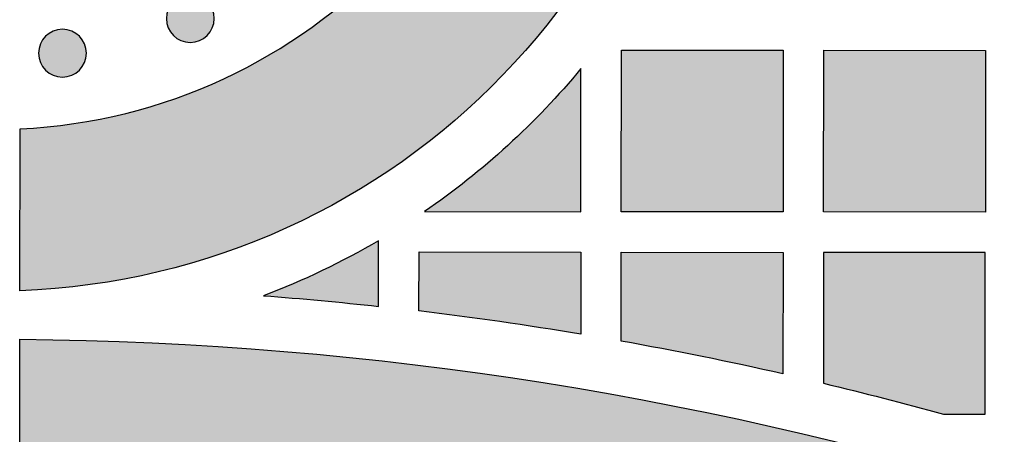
# Model space of a CAD drawing. Header units: millimetres. Extents: x -3873 to -97, y 912 to 4165.
# Tile 551 of 656: x -1653 to -1580, y 3164 to 3194. Entities that reach past the tile are written whole.
import ezdxf

# ---------------------------------------------------------------- set-up
doc = ezdxf.new("R2010")
doc.units = ezdxf.units.MM
doc.layers.add('pattern', color=7, linetype='Continuous', true_color=0x000000)

msp = doc.modelspace()

# ---------------------------------------------------------------- hatches: boundary and pattern name
at = {"layer": 'pattern'}
for points in [[(-1652.774, 3186.202), (-1651.9, 3186.254), (-1651.02, 3186.325), (-1650.134, 3186.417), (-1649.243, 3186.529), (-1648.348, 3186.661), (-1647.45, 3186.815), (-1646.548, 3186.991), (-1645.645, 3187.188), (-1644.74, 3187.408), (-1643.834, 3187.65), (-1642.928, 3187.914), (-1642.024, 3188.202), (-1641.121, 3188.513), (-1640.22, 3188.846), (-1639.323, 3189.203), (-1638.431, 3189.583), (-1637.543, 3189.987), (-1636.661, 3190.413), (-1635.787, 3190.863), (-1634.92, 3191.336), (-1634.062, 3191.832), (-1633.213, 3192.35), (-1632.375, 3192.891), (-1631.548, 3193.453), (-1630.733, 3194.038), (-1629.931, 3194.644), (-1629.143, 3195.27), (-1628.37, 3195.917), (-1627.612, 3196.585), (-1626.871, 3197.271), (-1626.146, 3197.976), (-1625.439, 3198.699), (-1624.75, 3199.44), (-1624.08, 3200.197), (-1623.43, 3200.971), (-1622.799, 3201.76), (-1622.19, 3202.563), (-1621.601, 3203.379), (-1621.034, 3204.209), (-1620.489, 3205.051), (-1619.966, 3205.903), (-1619.466, 3206.766), (-1618.988, 3207.639), (-1618.534, 3208.519), (-1618.103, 3209.408), (-1617.695, 3210.303), (-1617.311, 3211.204), (-1616.95, 3212.11), (-1616.613, 3213.019), (-1616.299, 3213.932), (-1616.008, 3214.847), (-1615.741, 3215.764), (-1615.497, 3216.681), (-1615.276, 3217.599), (-1615.077, 3218.515), (-1614.901, 3219.429), (-1614.746, 3220.341), (-1614.614, 3221.25), (-1614.503, 3222.155), (-1614.413, 3223.055), (-1614.343, 3223.95), (-1614.294, 3224.839), (-1614.264, 3225.722), (-1614.254, 3226.598), (-1614.263, 3227.474), (-1614.29, 3228.356), (-1614.338, 3229.246), (-1614.406, 3230.141), (-1614.494, 3231.041), (-1614.604, 3231.946), (-1614.734, 3232.855), (-1614.887, 3233.767), (-1615.061, 3234.682), (-1615.258, 3235.599), (-1615.478, 3236.516), (-1615.72, 3237.434), (-1615.986, 3238.351), (-1616.275, 3239.267), (-1616.587, 3240.181), (-1616.922, 3241.091), (-1617.282, 3241.997), (-1617.664, 3242.899), (-1618.07, 3243.795), (-1618.5, 3244.684), (-1618.952, 3245.566), (-1619.428, 3246.439), (-1619.927, 3247.303), (-1620.448, 3248.157), (-1620.991, 3248.999), (-1621.557, 3249.83), (-1622.144, 3250.648), (-1622.752, 3251.452), (-1623.381, 3252.242), (-1624.03, 3253.017), (-1624.698, 3253.775), (-1625.386, 3254.517), (-1626.091, 3255.242), (-1626.815, 3255.948), (-1627.555, 3256.636), (-1628.312, 3257.305), (-1629.084, 3257.953), (-1629.87, 3258.582), (-1630.671, 3259.189), (-1631.485, 3259.775), (-1632.311, 3260.339), (-1633.148, 3260.882), (-1633.995, 3261.402), (-1634.853, 3261.899), (-1635.719, 3262.373), (-1636.592, 3262.825), (-1637.473, 3263.253), (-1638.36, 3263.658), (-1639.252, 3264.04), (-1640.148, 3264.399), (-1641.048, 3264.734), (-1641.95, 3265.046), (-1642.855, 3265.335), (-1643.76, 3265.602), (-1644.665, 3265.846), (-1645.569, 3266.067), (-1646.473, 3266.266), (-1647.374, 3266.443), (-1648.272, 3266.599), (-1649.167, 3266.733), (-1650.057, 3266.847), (-1650.943, 3266.94), (-1651.823, 3267.013), (-1652.697, 3267.067), (-1652.686, 3279.078), (-1651.545, 3279.021), (-1650.396, 3278.938), (-1649.239, 3278.83), (-1648.076, 3278.694), (-1646.907, 3278.531), (-1645.732, 3278.34), (-1644.554, 3278.121), (-1643.373, 3277.873), (-1642.189, 3277.596), (-1641.004, 3277.29), (-1639.819, 3276.954), (-1638.635, 3276.587), (-1637.453, 3276.191), (-1636.274, 3275.764), (-1635.099, 3275.306), (-1633.929, 3274.818), (-1632.766, 3274.299), (-1631.611, 3273.749), (-1630.465, 3273.169), (-1629.328, 3272.558), (-1628.203, 3271.917), (-1627.09, 3271.246), (-1625.991, 3270.546), (-1624.906, 3269.816), (-1623.837, 3269.058), (-1622.785, 3268.272), (-1621.751, 3267.458), (-1620.737, 3266.617), (-1619.742, 3265.749), (-1618.769, 3264.856), (-1617.818, 3263.938), (-1616.89, 3262.997), (-1615.986, 3262.032), (-1615.107, 3261.045), (-1614.254, 3260.037), (-1613.427, 3259.008), (-1612.627, 3257.961), (-1611.855, 3256.895), (-1611.111, 3255.813), (-1610.397, 3254.715), (-1609.711, 3253.602), (-1609.055, 3252.475), (-1608.43, 3251.336), (-1607.834, 3250.186), (-1607.27, 3249.026), (-1606.736, 3247.857), (-1606.233, 3246.681), (-1605.76, 3245.498), (-1605.319, 3244.31), (-1604.909, 3243.118), (-1604.529, 3241.923), (-1604.18, 3240.725), (-1603.862, 3239.528), (-1603.573, 3238.33), (-1603.314, 3237.134), (-1603.085, 3235.94), (-1602.885, 3234.75), (-1602.713, 3233.564), (-1602.569, 3232.383), (-1602.453, 3231.208), (-1602.364, 3230.04), (-1602.302, 3228.88), (-1602.265, 3227.728), (-1602.254, 3226.586), (-1602.267, 3225.444), (-1602.306, 3224.293), (-1602.371, 3223.133), (-1602.462, 3221.965), (-1602.58, 3220.79), (-1602.726, 3219.61), (-1602.9, 3218.424), (-1603.103, 3217.234), (-1603.335, 3216.041), (-1603.596, 3214.845), (-1603.886, 3213.648), (-1604.207, 3212.451), (-1604.559, 3211.254), (-1604.94, 3210.06), (-1605.353, 3208.868), (-1605.797, 3207.681), (-1606.271, 3206.499), (-1606.776, 3205.324), (-1607.312, 3204.156), (-1607.879, 3202.997), (-1608.477, 3201.848), (-1609.105, 3200.71), (-1609.763, 3199.585), (-1610.45, 3198.473), (-1611.167, 3197.377), (-1611.913, 3196.296), (-1612.687, 3195.231), (-1613.489, 3194.186), (-1614.318, 3193.159), (-1615.173, 3192.152), (-1616.054, 3191.167), (-1616.96, 3190.204), (-1617.889, 3189.264), (-1618.842, 3188.348), (-1619.817, 3187.457), (-1620.813, 3186.591), (-1621.829, 3185.752), (-1622.865, 3184.94), (-1623.918, 3184.155), (-1624.988, 3183.399), (-1626.074, 3182.672), (-1627.175, 3181.974), (-1628.289, 3181.305), (-1629.416, 3180.666), (-1630.553, 3180.058), (-1631.701, 3179.48), (-1632.857, 3178.932), (-1634.021, 3178.415), (-1635.192, 3177.929), (-1636.367, 3177.474), (-1637.547, 3177.049), (-1638.73, 3176.654), (-1639.915, 3176.29), (-1641.101, 3175.956), (-1642.286, 3175.652), (-1643.47, 3175.378), (-1644.652, 3175.132), (-1645.831, 3174.915), (-1647.006, 3174.727), (-1648.175, 3174.566), (-1649.339, 3174.433), (-1650.496, 3174.326), (-1651.645, 3174.245), (-1652.786, 3174.191)], [(-1641.404, 3195.65), (-1641.376, 3195.678), (-1641.347, 3195.705), (-1641.317, 3195.732), (-1641.287, 3195.758), (-1641.255, 3195.784), (-1641.222, 3195.809), (-1641.189, 3195.833), (-1641.155, 3195.857), (-1641.12, 3195.881), (-1641.084, 3195.903), (-1641.048, 3195.925), (-1641.011, 3195.947), (-1640.973, 3195.967), (-1640.934, 3195.987), (-1640.894, 3196.006), (-1640.854, 3196.023), (-1640.813, 3196.04), (-1640.772, 3196.056), (-1640.73, 3196.072), (-1640.688, 3196.086), (-1640.645, 3196.099), (-1640.601, 3196.111), (-1640.557, 3196.122), (-1640.513, 3196.131), (-1640.468, 3196.14), (-1640.423, 3196.148), (-1640.378, 3196.154), (-1640.333, 3196.159), (-1640.287, 3196.164), (-1640.241, 3196.166), (-1640.195, 3196.168), (-1640.149, 3196.169), (-1640.103, 3196.168), (-1640.058, 3196.166), (-1640.012, 3196.163), (-1639.966, 3196.159), (-1639.921, 3196.154), (-1639.875, 3196.147), (-1639.83, 3196.14), (-1639.786, 3196.131), (-1639.742, 3196.121), (-1639.698, 3196.11), (-1639.654, 3196.098), (-1639.611, 3196.085), (-1639.569, 3196.07), (-1639.527, 3196.055), (-1639.486, 3196.039), (-1639.445, 3196.022), (-1639.405, 3196.004), (-1639.365, 3195.985), (-1639.327, 3195.966), (-1639.289, 3195.945), (-1639.251, 3195.924), (-1639.215, 3195.902), (-1639.179, 3195.879), (-1639.144, 3195.855), (-1639.11, 3195.831), (-1639.077, 3195.807), (-1639.045, 3195.781), (-1639.013, 3195.756), (-1638.982, 3195.729), (-1638.952, 3195.703), (-1638.923, 3195.675), (-1638.895, 3195.648), (-1638.868, 3195.62), (-1638.841, 3195.591), (-1638.814, 3195.561), (-1638.788, 3195.53), (-1638.762, 3195.498), (-1638.737, 3195.466), (-1638.712, 3195.433), (-1638.688, 3195.398), (-1638.665, 3195.363), (-1638.642, 3195.328), (-1638.62, 3195.291), (-1638.599, 3195.254), (-1638.578, 3195.216), (-1638.559, 3195.177), (-1638.54, 3195.138), (-1638.522, 3195.098), (-1638.505, 3195.057), (-1638.489, 3195.015), (-1638.474, 3194.974), (-1638.46, 3194.931), (-1638.447, 3194.888), (-1638.435, 3194.845), (-1638.424, 3194.801), (-1638.414, 3194.756), (-1638.405, 3194.712), (-1638.398, 3194.667), (-1638.391, 3194.621), (-1638.386, 3194.576), (-1638.382, 3194.53), (-1638.379, 3194.485), (-1638.377, 3194.439), (-1638.377, 3194.393), (-1638.377, 3194.347), (-1638.379, 3194.301), (-1638.382, 3194.255), (-1638.386, 3194.209), (-1638.392, 3194.164), (-1638.398, 3194.119), (-1638.406, 3194.074), (-1638.415, 3194.029), (-1638.425, 3193.985), (-1638.436, 3193.941), (-1638.448, 3193.898), (-1638.461, 3193.855), (-1638.475, 3193.812), (-1638.49, 3193.77), (-1638.506, 3193.729), (-1638.523, 3193.688), (-1638.541, 3193.648), (-1638.56, 3193.609), (-1638.58, 3193.57), (-1638.6, 3193.532), (-1638.622, 3193.495), (-1638.644, 3193.458), (-1638.667, 3193.423), (-1638.69, 3193.388), (-1638.714, 3193.354), (-1638.739, 3193.32), (-1638.764, 3193.288), (-1638.79, 3193.256), (-1638.816, 3193.226), (-1638.843, 3193.196), (-1638.87, 3193.167), (-1638.898, 3193.139), (-1638.926, 3193.111), (-1638.955, 3193.084), (-1638.985, 3193.057), (-1639.016, 3193.031), (-1639.047, 3193.005), (-1639.08, 3192.98), (-1639.113, 3192.956), (-1639.147, 3192.931), (-1639.182, 3192.908), (-1639.218, 3192.885), (-1639.254, 3192.863), (-1639.292, 3192.842), (-1639.33, 3192.822), (-1639.368, 3192.802), (-1639.408, 3192.783), (-1639.448, 3192.765), (-1639.489, 3192.748), (-1639.53, 3192.732), (-1639.572, 3192.717), (-1639.614, 3192.703), (-1639.657, 3192.69), (-1639.701, 3192.678), (-1639.745, 3192.667), (-1639.789, 3192.657), (-1639.834, 3192.649), (-1639.879, 3192.641), (-1639.924, 3192.635), (-1639.969, 3192.629), (-1640.015, 3192.625), (-1640.061, 3192.622), (-1640.107, 3192.621), (-1640.153, 3192.62), (-1640.199, 3192.621), (-1640.245, 3192.623), (-1640.29, 3192.626), (-1640.336, 3192.63), (-1640.381, 3192.635), (-1640.427, 3192.642), (-1640.472, 3192.649), (-1640.516, 3192.658), (-1640.561, 3192.668), (-1640.604, 3192.679), (-1640.648, 3192.691), (-1640.691, 3192.704), (-1640.733, 3192.718), (-1640.775, 3192.734), (-1640.817, 3192.75), (-1640.857, 3192.767), (-1640.897, 3192.785), (-1640.937, 3192.804), (-1640.976, 3192.823), (-1641.014, 3192.844), (-1641.051, 3192.865), (-1641.087, 3192.887), (-1641.123, 3192.91), (-1641.158, 3192.933), (-1641.192, 3192.957), (-1641.225, 3192.982), (-1641.258, 3193.007), (-1641.289, 3193.033), (-1641.32, 3193.06), (-1641.35, 3193.086), (-1641.379, 3193.113), (-1641.407, 3193.141), (-1641.434, 3193.169), (-1641.461, 3193.198), (-1641.488, 3193.228), (-1641.514, 3193.259), (-1641.54, 3193.291), (-1641.565, 3193.323), (-1641.59, 3193.356), (-1641.614, 3193.39), (-1641.637, 3193.425), (-1641.66, 3193.461), (-1641.682, 3193.498), (-1641.703, 3193.535), (-1641.724, 3193.573), (-1641.743, 3193.612), (-1641.762, 3193.651), (-1641.78, 3193.691), (-1641.797, 3193.732), (-1641.813, 3193.773), (-1641.828, 3193.815), (-1641.842, 3193.858), (-1641.855, 3193.901), (-1641.867, 3193.944), (-1641.878, 3193.988), (-1641.888, 3194.032), (-1641.897, 3194.077), (-1641.904, 3194.122), (-1641.911, 3194.167), (-1641.916, 3194.213), (-1641.92, 3194.259), (-1641.923, 3194.304), (-1641.925, 3194.35), (-1641.925, 3194.396), (-1641.925, 3194.442), (-1641.923, 3194.488), (-1641.92, 3194.534), (-1641.916, 3194.579), (-1641.91, 3194.625), (-1641.904, 3194.67), (-1641.896, 3194.715), (-1641.887, 3194.76), (-1641.877, 3194.804), (-1641.866, 3194.848), (-1641.854, 3194.891), (-1641.841, 3194.934), (-1641.827, 3194.977), (-1641.812, 3195.019), (-1641.796, 3195.06), (-1641.779, 3195.101), (-1641.761, 3195.141), (-1641.742, 3195.18), (-1641.722, 3195.219), (-1641.702, 3195.257), (-1641.68, 3195.294), (-1641.658, 3195.331), (-1641.636, 3195.366), (-1641.612, 3195.401), (-1641.588, 3195.435), (-1641.563, 3195.469), (-1641.538, 3195.501), (-1641.512, 3195.533), (-1641.486, 3195.563), (-1641.459, 3195.593), (-1641.432, 3195.622)], [(-1650.882, 3193.073), (-1650.854, 3193.101), (-1650.825, 3193.128), (-1650.795, 3193.155), (-1650.764, 3193.181), (-1650.732, 3193.207), (-1650.7, 3193.232), (-1650.666, 3193.256), (-1650.632, 3193.28), (-1650.597, 3193.304), (-1650.562, 3193.327), (-1650.525, 3193.349), (-1650.488, 3193.37), (-1650.45, 3193.39), (-1650.411, 3193.41), (-1650.372, 3193.429), (-1650.332, 3193.447), (-1650.291, 3193.464), (-1650.249, 3193.48), (-1650.207, 3193.495), (-1650.165, 3193.509), (-1650.122, 3193.522), (-1650.078, 3193.534), (-1650.035, 3193.545), (-1649.99, 3193.555), (-1649.946, 3193.563), (-1649.901, 3193.571), (-1649.855, 3193.577), (-1649.81, 3193.582), (-1649.764, 3193.587), (-1649.718, 3193.59), (-1649.673, 3193.591), (-1649.627, 3193.592), (-1649.581, 3193.591), (-1649.535, 3193.589), (-1649.489, 3193.586), (-1649.443, 3193.582), (-1649.398, 3193.577), (-1649.353, 3193.57), (-1649.308, 3193.563), (-1649.263, 3193.554), (-1649.219, 3193.544), (-1649.175, 3193.533), (-1649.131, 3193.521), (-1649.089, 3193.508), (-1649.046, 3193.494), (-1649.004, 3193.478), (-1648.963, 3193.462), (-1648.922, 3193.445), (-1648.882, 3193.427), (-1648.843, 3193.408), (-1648.804, 3193.389), (-1648.766, 3193.368), (-1648.729, 3193.347), (-1648.692, 3193.325), (-1648.656, 3193.302), (-1648.622, 3193.279), (-1648.587, 3193.254), (-1648.554, 3193.23), (-1648.522, 3193.204), (-1648.49, 3193.179), (-1648.46, 3193.152), (-1648.43, 3193.126), (-1648.401, 3193.099), (-1648.373, 3193.071), (-1648.345, 3193.043), (-1648.318, 3193.014), (-1648.291, 3192.984), (-1648.265, 3192.953), (-1648.239, 3192.921), (-1648.214, 3192.889), (-1648.189, 3192.856), (-1648.165, 3192.821), (-1648.142, 3192.787), (-1648.119, 3192.751), (-1648.097, 3192.714), (-1648.076, 3192.677), (-1648.056, 3192.639), (-1648.036, 3192.6), (-1648.017, 3192.561), (-1647.999, 3192.521), (-1647.982, 3192.48), (-1647.966, 3192.439), (-1647.951, 3192.397), (-1647.937, 3192.354), (-1647.924, 3192.311), (-1647.912, 3192.268), (-1647.901, 3192.224), (-1647.891, 3192.179), (-1647.883, 3192.135), (-1647.875, 3192.09), (-1647.869, 3192.045), (-1647.863, 3191.999), (-1647.859, 3191.953), (-1647.856, 3191.908), (-1647.855, 3191.862), (-1647.854, 3191.816), (-1647.855, 3191.77), (-1647.857, 3191.724), (-1647.86, 3191.678), (-1647.864, 3191.633), (-1647.869, 3191.587), (-1647.876, 3191.542), (-1647.883, 3191.497), (-1647.892, 3191.452), (-1647.902, 3191.408), (-1647.913, 3191.364), (-1647.925, 3191.321), (-1647.938, 3191.278), (-1647.952, 3191.235), (-1647.967, 3191.193), (-1647.984, 3191.152), (-1648.001, 3191.111), (-1648.019, 3191.071), (-1648.038, 3191.032), (-1648.057, 3190.993), (-1648.078, 3190.955), (-1648.099, 3190.918), (-1648.121, 3190.881), (-1648.144, 3190.846), (-1648.167, 3190.811), (-1648.191, 3190.777), (-1648.216, 3190.743), (-1648.241, 3190.711), (-1648.267, 3190.679), (-1648.293, 3190.649), (-1648.32, 3190.619), (-1648.347, 3190.59), (-1648.375, 3190.562), (-1648.403, 3190.534), (-1648.432, 3190.507), (-1648.462, 3190.48), (-1648.493, 3190.454), (-1648.524, 3190.428), (-1648.557, 3190.403), (-1648.59, 3190.379), (-1648.624, 3190.355), (-1648.659, 3190.331), (-1648.695, 3190.309), (-1648.732, 3190.287), (-1648.769, 3190.265), (-1648.807, 3190.245), (-1648.846, 3190.225), (-1648.885, 3190.206), (-1648.925, 3190.188), (-1648.966, 3190.172), (-1649.007, 3190.155), (-1649.049, 3190.14), (-1649.092, 3190.126), (-1649.135, 3190.113), (-1649.178, 3190.101), (-1649.222, 3190.09), (-1649.266, 3190.081), (-1649.311, 3190.072), (-1649.356, 3190.064), (-1649.401, 3190.058), (-1649.447, 3190.053), (-1649.492, 3190.048), (-1649.538, 3190.046), (-1649.584, 3190.044), (-1649.63, 3190.043), (-1649.676, 3190.044), (-1649.722, 3190.046), (-1649.768, 3190.049), (-1649.813, 3190.053), (-1649.859, 3190.058), (-1649.904, 3190.065), (-1649.949, 3190.072), (-1649.994, 3190.081), (-1650.038, 3190.091), (-1650.082, 3190.102), (-1650.125, 3190.114), (-1650.168, 3190.127), (-1650.211, 3190.141), (-1650.253, 3190.157), (-1650.294, 3190.173), (-1650.335, 3190.19), (-1650.375, 3190.208), (-1650.414, 3190.227), (-1650.453, 3190.246), (-1650.491, 3190.267), (-1650.528, 3190.288), (-1650.565, 3190.31), (-1650.6, 3190.333), (-1650.635, 3190.357), (-1650.669, 3190.381), (-1650.702, 3190.405), (-1650.735, 3190.431), (-1650.766, 3190.456), (-1650.797, 3190.483), (-1650.827, 3190.509), (-1650.856, 3190.537), (-1650.884, 3190.564), (-1650.912, 3190.592), (-1650.939, 3190.621), (-1650.965, 3190.651), (-1650.992, 3190.682), (-1651.017, 3190.714), (-1651.043, 3190.746), (-1651.067, 3190.779), (-1651.091, 3190.814), (-1651.115, 3190.848), (-1651.137, 3190.884), (-1651.159, 3190.921), (-1651.181, 3190.958), (-1651.201, 3190.996), (-1651.221, 3191.035), (-1651.239, 3191.074), (-1651.257, 3191.114), (-1651.274, 3191.155), (-1651.29, 3191.196), (-1651.305, 3191.238), (-1651.32, 3191.281), (-1651.333, 3191.324), (-1651.345, 3191.367), (-1651.356, 3191.411), (-1651.365, 3191.456), (-1651.374, 3191.5), (-1651.382, 3191.545), (-1651.388, 3191.59), (-1651.393, 3191.636), (-1651.397, 3191.682), (-1651.4, 3191.727), (-1651.402, 3191.773), (-1651.403, 3191.819), (-1651.402, 3191.865), (-1651.4, 3191.911), (-1651.397, 3191.957), (-1651.393, 3192.002), (-1651.388, 3192.048), (-1651.381, 3192.093), (-1651.373, 3192.138), (-1651.365, 3192.183), (-1651.355, 3192.227), (-1651.344, 3192.271), (-1651.332, 3192.314), (-1651.319, 3192.357), (-1651.304, 3192.4), (-1651.289, 3192.442), (-1651.273, 3192.483), (-1651.256, 3192.524), (-1651.238, 3192.564), (-1651.219, 3192.603), (-1651.199, 3192.642), (-1651.179, 3192.68), (-1651.158, 3192.717), (-1651.136, 3192.754), (-1651.113, 3192.789), (-1651.089, 3192.824), (-1651.065, 3192.858), (-1651.041, 3192.892), (-1651.015, 3192.924), (-1650.99, 3192.956), (-1650.963, 3192.986), (-1650.937, 3193.016), (-1650.909, 3193.045)], [(-1608.17, 3192.051), (-1596.171, 3192.039), (-1596.182, 3180.039), (-1608.182, 3180.051)], [(-1581.171, 3192.025), (-1581.182, 3180.025), (-1593.182, 3180.037), (-1593.17, 3192.037)], [(-1611.172, 3190.686), (-1612.451, 3189.19), (-1613.111, 3188.458), (-1613.784, 3187.736), (-1614.47, 3187.027), (-1615.169, 3186.329), (-1615.88, 3185.643), (-1616.603, 3184.969), (-1617.338, 3184.309), (-1618.084, 3183.661), (-1618.841, 3183.027), (-1619.609, 3182.406), (-1620.387, 3181.799), (-1621.174, 3181.207), (-1622.778, 3180.065), (-1611.182, 3180.054)], [(-1634.719, 3173.82), (-1626.189, 3173.031), (-1626.184, 3177.902), (-1627.211, 3177.315), (-1628.251, 3176.749), (-1629.303, 3176.205), (-1630.366, 3175.682), (-1631.44, 3175.182), (-1632.524, 3174.705), (-1633.617, 3174.251)], [(-1611.191, 3170.965), (-1617.18, 3171.894), (-1623.189, 3172.687), (-1623.185, 3177.065), (-1611.185, 3177.053)], [(-1596.194, 3168.018), (-1602.178, 3169.302), (-1608.191, 3170.447), (-1608.185, 3177.051), (-1596.185, 3177.039)], [(-1593.194, 3167.321), (-1584.275, 3165.028), (-1581.196, 3165.025), (-1581.185, 3177.025), (-1593.185, 3177.036)], [(-1506.114, 3124.214), (-1505.415, 3123.071), (-1504.745, 3121.905), (-1504.108, 3120.719), (-1503.502, 3119.512), (-1502.931, 3118.287), (-1502.393, 3117.044), (-1501.89, 3115.786), (-1501.423, 3114.514), (-1500.992, 3113.229), (-1500.598, 3111.932), (-1500.241, 3110.627), (-1499.921, 3109.313), (-1499.639, 3107.993), (-1499.395, 3106.668), (-1499.189, 3105.339), (-1499.02, 3104.01), (-1503.046, 3107.154), (-1507.147, 3110.225), (-1511.324, 3113.22), (-1515.573, 3116.137), (-1519.893, 3118.973), (-1524.281, 3121.726), (-1528.735, 3124.392), (-1533.252, 3126.971), (-1537.83, 3129.459), (-1542.465, 3131.855), (-1547.156, 3134.157), (-1551.899, 3136.363), (-1556.692, 3138.471), (-1561.531, 3140.479), (-1566.412, 3142.386), (-1571.334, 3144.191), (-1576.293, 3145.893), (-1581.285, 3147.489), (-1586.307, 3148.981), (-1591.356, 3150.365), (-1596.429, 3151.643), (-1601.521, 3152.813), (-1606.63, 3153.875), (-1611.753, 3154.829), (-1616.885, 3155.675), (-1622.023, 3156.412), (-1627.165, 3157.041), (-1632.306, 3157.563), (-1637.443, 3157.977), (-1642.574, 3158.285), (-1647.694, 3158.486), (-1652.801, 3158.583), (-1652.789, 3170.583), (-1647.976, 3170.499), (-1643.153, 3170.326), (-1638.323, 3170.063), (-1633.487, 3169.71), (-1628.648, 3169.267), (-1623.81, 3168.733), (-1618.973, 3168.108), (-1614.142, 3167.392), (-1609.318, 3166.585), (-1604.504, 3165.687), (-1599.702, 3164.698), (-1594.916, 3163.618), (-1590.147, 3162.448), (-1585.399, 3161.189), (-1580.673, 3159.84), (-1575.973, 3158.402), (-1571.301, 3156.877), (-1566.658, 3155.264), (-1562.049, 3153.565), (-1557.474, 3151.782), (-1552.937, 3149.914), (-1548.44, 3147.963), (-1543.984, 3145.931), (-1539.573, 3143.818), (-1535.208, 3141.627), (-1530.891, 3139.358), (-1526.625, 3137.014), (-1522.411, 3134.595), (-1518.251, 3132.104), (-1514.147, 3129.542), (-1510.101, 3126.912)]]:
    msp.add_hatch(color=256, dxfattribs=at).paths.add_polyline_path(points, flags=0)

# ---------------------------------------------------------------- linework, layer by layer
for p, q in [((-1652.786, 3174.191), (-1652.774, 3186.202)), ((-1626.189, 3173.031), (-1626.184, 3177.902)), ((-1652.801, 3158.583), (-1652.789, 3170.583))]:
    msp.add_line(p, q, dxfattribs=at)
for points in [[(-1608.17, 3192.051), (-1596.171, 3192.039), (-1596.182, 3180.039), (-1608.182, 3180.051)], [(-1581.171, 3192.025), (-1581.182, 3180.025), (-1593.182, 3180.037), (-1593.17, 3192.037)]]:
    msp.add_lwpolyline(points, close=True, dxfattribs=at)
for points in [[(-1622.778, 3180.065), (-1611.182, 3180.054), (-1611.172, 3190.686)], [(-1623.189, 3172.687), (-1623.185, 3177.065), (-1611.185, 3177.053), (-1611.191, 3170.965)], [(-1608.191, 3170.447), (-1608.185, 3177.051), (-1596.185, 3177.039), (-1596.194, 3168.018)], [(-1584.275, 3165.028), (-1581.196, 3165.025), (-1581.185, 3177.025), (-1593.185, 3177.036), (-1593.194, 3167.321)]]:
    msp.add_lwpolyline(points, dxfattribs=at)
at = {"layer": 'pattern', "extrusion": (0, 0, -1)}
for centre in [(1640.151, 3194.394), (1649.628, 3191.818)]:
    msp.add_circle(centre, 1.774, dxfattribs=at)
for centre, radius, start, end in [((1654.736, 3226.636), 52.482, 92.23858, 267.87063), ((1654.736, 3226.636), 56.482, 219.53023, 235.54163), ((1654.736, 3226.636), 56.482, 239.63539, 249.24327), ((1654.971, 2908.505), 266.087, 94.36517, 96.20979), ((1654.975, 2908.503), 262.09, 90.47778, 124.60919), ((1654.975, 2908.503), 266.09, 103.42548, 105.40839)]:
    msp.add_arc(centre, radius, start, end, dxfattribs=at)
at = {"layer": 'pattern'}
for centre, radius, start, end in [((-1654.736, 3226.636), 40.482, 272.77723, 87.11356), ((-1654.975, 2908.503), 266.09, 80.52912, 83.1393), ((-1654.975, 2908.503), 266.09, 77.23765, 79.87364)]:
    msp.add_arc(centre, radius, start, end, dxfattribs=at)

doc.saveas('drawing.dxf')
